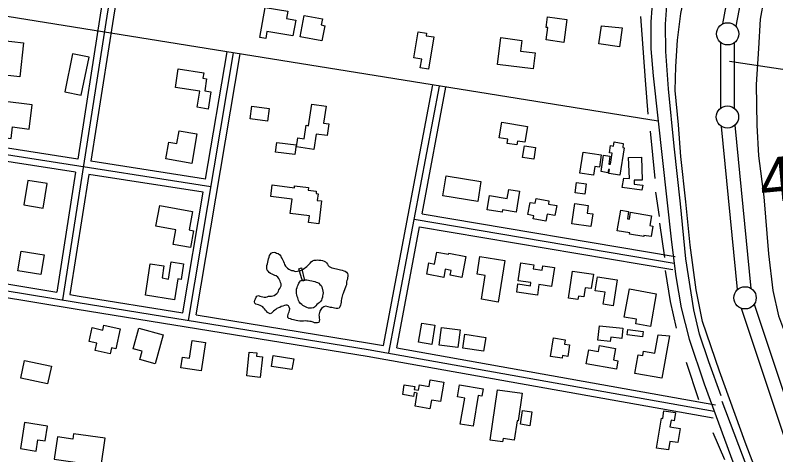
# Model space of a CAD drawing. Extents: x 3297772 to 3335630, y 634068 to 659439.
# Drawn here: x 3309508 to 3311217, y 654963 to 655951 of the extents above; entities that cross this region are included whole.
import ezdxf

# ---------------------------------------------------------------- set-up
doc = ezdxf.new("R2010")
doc.units = 0
for name, color, linetype in [('V-BLDG-OTLN', 7, 'Continuous'), ('V-BRDG-OTLN', 7, 'Continuous'), ('V-LEVE-TOET', 7, 'Continuous'), ('V-RIVR-RANG', 7, 'Continuous'), ('V-ROAD-CNTR', 7, 'Continuous'), ('V-SURV-IDEN', 7, 'Continuous'), ('V-SURV-LINE', 7, 'Continuous'), ('V-TOPO-SHOR', 7, 'Continuous')]:
    doc.layers.add(name, color=color, linetype=linetype)

msp = doc.modelspace()

# ---------------------------------------------------------------- linework, layer by layer
at = {"layer": 'V-BLDG-OTLN'}
for points in [[(3310131.6, 655904.7), (3310073.2, 655914.5), (3310070.7, 655899.2), (3310057.7, 655901.4), (3310069.2, 655969.1), (3310120.1, 655960.5), (3310117.3, 655944), (3310138.3, 655940.5)], [(3310197.1, 655893.5), (3310148.1, 655903), (3310157.4, 655951), (3310198.1, 655943.1), (3310195.4, 655929.4), (3310203.7, 655927.8)], [(3310747.9, 655941.7), (3310740.6, 655890.2), (3310701.1, 655895.9), (3310705, 655923.5), (3310701.1, 655924), (3310704.5, 655947.5)], [(3310872.1, 655922.9), (3310865.9, 655880.3), (3310819.9, 655887.1), (3310825.9, 655927.6)], [(3310448.6, 655902.6), (3310436.4, 655829.8), (3310418.2, 655832.9), (3310421.5, 655852.5), (3310403.6, 655855.5), (3310413.3, 655914.2), (3310432.1, 655911.1), (3310431.1, 655905)], [(3310591.8, 655840.7), (3310599.6, 655901), (3310646.9, 655894.9), (3310643.7, 655870.8), (3310676.8, 655866.5), (3310672.2, 655830.5)], [(3309447, 655898.6), (3309526.5, 655889.5), (3309517.8, 655812.8), (3309477.3, 655817.4), (3309481.5, 655854.6), (3309442.5, 655859.1)], [(3309655.8, 655771.2), (3309673.5, 655857.1), (3309636.7, 655864.6), (3309619, 655778.8)], [(3309874.1, 655830.5), (3309931.3, 655821.5), (3309929.5, 655809.9), (3309937.9, 655808.5), (3309933.7, 655781.4), (3309947.2, 655779.3), (3309941.1, 655740.4), (3309916.7, 655744.3), (3309922.4, 655780.2), (3309867.6, 655788.8)], [(3309539, 655695.4), (3309545.6, 655749.8), (3309478.8, 655758), (3309468.9, 655677.8), (3309498.5, 655674.2), (3309501.7, 655700)], [(3310078.8, 655741.6), (3310074.8, 655713), (3310035.6, 655718.5), (3310039.6, 655747.1)], [(3310206.3, 655746.8), (3310200.5, 655708.7), (3310212.6, 655706.8), (3310208.6, 655680.5), (3310184.5, 655684.2), (3310179.2, 655649), (3310139.6, 655655), (3310142.7, 655675.4), (3310157.3, 655673.2), (3310162, 655703.8), (3310167.3, 655702.9), (3310174.7, 655751.6)], [(3310601.3, 655710.8), (3310659.4, 655701.3), (3310653.6, 655665.6), (3310636.6, 655668.3), (3310635.2, 655659.7), (3310613.6, 655663.2), (3310615.1, 655672.3), (3310595.5, 655675.5)], [(3309916.1, 655684.5), (3309904.9, 655618.2), (3309846.3, 655628.1), (3309852.7, 655666.2), (3309871.2, 655663), (3309876, 655691.2)], [(3310136.2, 655638.2), (3310093.1, 655643.6), (3310095.7, 655665.1), (3310138.9, 655659.7)], [(3310876.4, 655653.2), (3310867, 655591.4), (3310842.1, 655595.2), (3310843.4, 655604), (3310841.2, 655604.4), (3310840.1, 655597.2), (3310824.6, 655599.6), (3310830.3, 655636.5), (3310844.6, 655634.3), (3310841.9, 655616.7), (3310845.7, 655616.2), (3310849.5, 655641.2), (3310843.7, 655642.1), (3310846.2, 655658.2), (3310852.8, 655657.2), (3310854.2, 655666.3), (3310874.7, 655663.2), (3310873.3, 655653.7)], [(3310652.2, 655657.8), (3310677.6, 655653.7), (3310673.5, 655627.7), (3310648.1, 655631.7)], [(3310825.2, 655637.7), (3310821.1, 655609.5), (3310810.6, 655611), (3310807.8, 655591.7), (3310777.3, 655596), (3310784.1, 655643.5)], [(3310915.5, 655632.4), (3310916.9, 655580.6), (3310899.1, 655580.1), (3310899.3, 655571.1), (3310918.3, 655569.3), (3310916.1, 655557.9), (3310872, 655564.2), (3310875.6, 655584.7), (3310888.8, 655583.8), (3310886, 655631.6)], [(3309535.9, 655579.5), (3309527, 655524.5), (3309570.3, 655517.5), (3309579.2, 655572.5)], [(3310476.2, 655590.1), (3310554.7, 655577.3), (3310547.3, 655532), (3310468.7, 655544.8)], [(3310169, 655500.4), (3310126, 655505.7), (3310130, 655537.5), (3310082, 655543.5), (3310085.3, 655569.5), (3310135.2, 655563.3), (3310135.7, 655567.8), (3310166.7, 655563.9), (3310165.9, 655557.7), (3310184.5, 655555.4), (3310183.9, 655550.2), (3310188.3, 655549.6), (3310186.5, 655534.8), (3310196.4, 655533.5), (3310190, 655482.2), (3310167.1, 655485.1)], [(3310573.9, 655545.5), (3310613.8, 655539.2), (3310617, 655559.6), (3310641.6, 655555.7), (3310634.1, 655508.4), (3310602.9, 655513.3), (3310602.1, 655508.3), (3310568.9, 655513.5)], [(3310766.3, 655551.8), (3310769.4, 655574.9), (3310791.3, 655572), (3310788.2, 655548.8)], [(3310700.6, 655488.1), (3310672, 655493.5), (3310673.3, 655500.5), (3310660.4, 655503), (3310665.6, 655530.4), (3310676.4, 655528.3), (3310678.4, 655539.2), (3310707.6, 655533.7), (3310706.2, 655526.5), (3310724.9, 655523), (3310720.8, 655500.9), (3310703.6, 655504.1)], [(3310801.9, 655476), (3310759.2, 655482.3), (3310765.9, 655527.9), (3310795.7, 655523.5), (3310793.2, 655506.2), (3310806, 655504.3)], [(3309832.4, 655523.6), (3309906, 655510.2), (3309898.3, 655468.4), (3309908.2, 655466.5), (3309901.3, 655428.8), (3309863, 655435.9), (3309869, 655468.8), (3309823.9, 655477.1)], [(3310890.5, 655508.3), (3310938.3, 655500.2), (3310934.6, 655478.1), (3310941, 655477), (3310937, 655453.4), (3310921.1, 655456.2), (3310920.6, 655453.4), (3310888.7, 655458.9), (3310889.3, 655461.9), (3310861.1, 655466.7), (3310868.9, 655512.5), (3310886.6, 655509.5), (3310883.9, 655493.4), (3310888.6, 655492.9)], [(3309565, 655368.2), (3309513.4, 655376.7), (3309520.6, 655420.6), (3309572.3, 655412.1)], [(3310482.1, 655415.9), (3310520.4, 655408.6), (3310511.5, 655361.6), (3310485.4, 655366.5), (3310487.4, 655377.3), (3310474.4, 655379.8), (3310471, 655361.5), (3310432.7, 655368.7), (3310437.5, 655394.1), (3310450.5, 655391.6), (3310455.6, 655418.5), (3310481.7, 655413.6)], [(3310608.3, 655400), (3310593.4, 655306.3), (3310555.5, 655312.4), (3310564, 655365.7), (3310545.9, 655368.6), (3310552.2, 655408.5)], [(3309866, 655311.3), (3309800.1, 655321.6), (3309811.2, 655392.3), (3309841.9, 655387.5), (3309837.6, 655360.3), (3309852, 655358), (3309858, 655396.4), (3309885.9, 655392), (3309880.4, 655357.2), (3309873.3, 655358.3)], [(3310638.4, 655353.6), (3310644.5, 655394.6), (3310673.8, 655390.2), (3310672.4, 655381), (3310692.5, 655378), (3310693.9, 655387.4), (3310719.8, 655383.6), (3310713.5, 655341.4), (3310685, 655345.7), (3310681.4, 655321.3), (3310635, 655328.2), (3310637.9, 655347.2), (3310666, 655343), (3310667, 655349.8)], [(3310760.6, 655375.8), (3310807.5, 655368.6), (3310802.5, 655336.3), (3310789.3, 655338.4), (3310786.1, 655317.7), (3310774, 655319.5), (3310772.8, 655311.8), (3310751.2, 655315.2)], [(3310816.5, 655363.2), (3310860.7, 655356.4), (3310851.7, 655297.8), (3310829.5, 655301.2), (3310833.6, 655328.4), (3310811.7, 655331.7)], [(3310888.5, 655335.6), (3310948.7, 655324.8), (3310935.5, 655251.5), (3310902.9, 655257.4), (3310904.7, 655267.5), (3310876.9, 655272.5)], [(3309743.4, 655246.1), (3309733.5, 655201), (3309724.1, 655203), (3309721.2, 655189.8), (3309687.4, 655197.2), (3309690.9, 655213.5), (3309673.5, 655217.3), (3309680.3, 655248.7), (3309704.8, 655243.3), (3309707.1, 655254)], [(3310414.2, 655215.8), (3310421.4, 655259), (3310451.2, 655254.1), (3310444, 655210.8)], [(3310821.2, 655252.9), (3310873.6, 655247.1), (3310871.1, 655224.5), (3310846.6, 655227.2), (3310845.5, 655217.3), (3310817.6, 655220.4)], [(3309785.2, 655247.4), (3309840, 655232.4), (3309822.3, 655167.4), (3309787.5, 655176.9), (3309792.6, 655195.7), (3309772.6, 655201.2)], [(3310503, 655203.6), (3310460.7, 655209), (3310465.8, 655249.3), (3310508.2, 655243.9)], [(3310518.5, 655233.7), (3310565.4, 655226.5), (3310560.7, 655195.5), (3310513.7, 655202.7)], [(3310885, 655244.8), (3310919.7, 655239.9), (3310917.9, 655227.8), (3310883.3, 655232.7)], [(3309935.2, 655215.3), (3309925.7, 655151.5), (3309879.9, 655158.3), (3309883.4, 655181.9), (3309899.3, 655179.6), (3309905.3, 655219.7)], [(3310711.1, 655183.9), (3310717.4, 655225.4), (3310743.8, 655221.4), (3310742.3, 655211.3), (3310753.5, 655209.6), (3310749.6, 655184), (3310737.9, 655185.7), (3310737, 655180)], [(3310978.2, 655229.9), (3310961.3, 655134.9), (3310900.7, 655145.6), (3310908.2, 655187.7), (3310918.3, 655186), (3310920, 655195.7), (3310945.4, 655191.2), (3310952.8, 655232.6)], [(3310820.9, 655208.3), (3310856.9, 655202), (3310852.3, 655175.9), (3310862.5, 655174.1), (3310859.2, 655155.2), (3310791.3, 655167.1), (3310796.9, 655199), (3310818.6, 655195.2)], [(3310063.3, 655183.2), (3310058.3, 655136.7), (3310028, 655139.9), (3310033.7, 655193.6), (3310050.4, 655191.8), (3310049.7, 655184.6)], [(3310087.3, 655185.9), (3310133.6, 655178.8), (3310129.8, 655154.3), (3310083.5, 655161.5)], [(3309528.2, 655174.8), (3309588.9, 655162), (3309580.5, 655122.3), (3309519.9, 655135)], [(3310440.6, 655131), (3310471.1, 655126.1), (3310464, 655082.2), (3310443.2, 655085.6), (3310440, 655066.2), (3310406.5, 655071.7), (3310411.3, 655101.3), (3310404.5, 655102.4), (3310403.2, 655094.1), (3310378.7, 655098.1), (3310382.2, 655119.7), (3310405.7, 655115.9), (3310404.6, 655109.5), (3310414.3, 655107.9), (3310416.3, 655120), (3310438.2, 655116.5)], [(3310548.6, 655095.7), (3310536.9, 655026.9), (3310508.2, 655031.8), (3310518.1, 655090.2), (3310501.9, 655093), (3310506.5, 655120.3), (3310559.3, 655111.3), (3310556.5, 655094.3)], [(3310575.6, 654995.5), (3310591.8, 655108.9), (3310647.1, 655101), (3310638.3, 655038.8), (3310635.7, 655039.2), (3310629.5, 654995.4), (3310604.4, 654998.9), (3310603.4, 654991.9)], [(3310669.4, 655059), (3310664.5, 655028), (3310643.2, 655031.4), (3310648.2, 655062.4)], [(3310949.5, 654977.7), (3310960.3, 655044.7), (3310963.2, 655044.2), (3310966, 655061.5), (3310991.8, 655057.4), (3310988.9, 655039.2), (3310982, 655040.3), (3310979.6, 655025.2), (3311002.3, 655021.5), (3310997.2, 654989.9), (3310979.5, 654992.8), (3310976.4, 654973.4)], [(3309580.3, 655027.2), (3309528.3, 655035.2), (3309519.3, 654976.6), (3309554.8, 654971.1), (3309558.7, 654996.6), (3309575.2, 654994)], [(3309700.7, 654937.7), (3309709.6, 654999.7), (3309638.5, 655009.8), (3309636.8, 654997.9), (3309602.5, 655002.8), (3309595.4, 654952.8)]]:
    msp.add_lwpolyline(points, close=True, dxfattribs=at)
at = {"layer": 'V-BRDG-OTLN'}
msp.add_lwpolyline([(3310144.9, 655380.6), (3310151, 655382.9), (3310158, 655355), (3310153.1, 655353.2)], close=True, dxfattribs=at)
at = {"layer": 'V-LEVE-TOET'}
for points in [[(3311015.5, 655531.8), (3311003.8, 655633.5), (3310998.5, 655705), (3310991.1, 655781.8), (3310993, 655835.8), (3310996.7, 655895.4), (3311004.3, 655955.1), (3311016.3, 656012.9), (3311032.5, 656085.4), (3311045.9, 656131.5), (3311062.8, 656180.5), (3311077, 656215.8), (3311100.7, 656275.9), (3311122.3, 656335.2), (3311142.5, 656380), (3311172.8, 656438.8), (3311195.9, 656489.2), (3311225.5, 656559.7)], [(3311222.9, 656113), (3311203.5, 656053.7), (3311190.6, 655988.4), (3311182.3, 655942.4), (3311178.8, 655876.6), (3311173.4, 655795.5), (3311175, 655704), (3311178.6, 655634.9), (3311190.4, 655542.9)], [(3311190.4, 655542.9), (3311201.4, 655414.5), (3311210.8, 655332.1), (3311223.9, 655275.2), (3311259.5, 655179.1), (3311284.3, 655114.5), (3311315.2, 655028.4), (3311347.7, 654940), (3311389.5, 654800), (3311429.8, 654673.1), (3311476.2, 654504.7), (3311513.4, 654371.6), (3311557.5, 654232.4), (3311600.1, 654098.6), (3311646.5, 653967.1), (3311669, 653891.8)], [(3311552.7, 653855), (3311527.1, 653953.5), (3311504.7, 654021.9), (3311473, 654115), (3311415, 654258), (3311382.5, 654339.5), (3311342.3, 654448.7), (3311323.7, 654491.7), (3311305.2, 654524), (3311285.9, 654567.1), (3311275.8, 654604), (3311260.3, 654674.8), (3311241.7, 654735.5), (3311210, 654830.1), (3311148.9, 654990.8), (3311090.9, 655150.8), (3311053, 655262.3), (3311038.2, 655333.8), (3311025, 655433.8), (3311015.5, 655531.8)]]:
    msp.add_lwpolyline(points, dxfattribs=at)
at = {"layer": 'V-RIVR-RANG'}
msp.add_line((3311113.3, 655847.9), (3312775.4, 655603.4), dxfattribs=at)
at = {"layer": 'V-ROAD-CNTR'}
for points in [[(3311642.7, 657643.5), (3311616.3, 657582), (3311001.2, 656180.8), (3310974.4, 656112.2), (3310962, 656078.1), (3310948.6, 656038.3), (3310941.4, 655997.6), (3310936.3, 655936.7), (3310936.4, 655875.8), (3310941.9, 655815.4), (3310982.8, 655440.8), (3310992.6, 655364), (3311004.6, 655293.4), (3311022.6, 655222.4), (3311056.4, 655122.5), (3311161.3, 654836.7)], [(3308735.7, 656818.8), (3308782.1, 656822.6), (3308798.8, 656821.3), (3308828.9, 656815.5), (3309768.9, 656520.9), (3309789.3, 656514.9), (3309795.6, 656503.8), (3309800.3, 656489.5), (3309797.7, 656471.6), (3309713.5, 655949.1), (3309613.5, 655310.8)], [(3309742.6, 656223.8), (3309698.7, 655951.5), (3309648, 655627.6)], [(3309760, 656143.6), (3309728.3, 655946.8), (3309677.6, 655623)], [(3310953.1, 655712.7), (3309045.6, 656020.6)], [(3309897, 655264.7), (3309998.5, 655866.8)], [(3309935.4, 655582.7), (3309983.7, 655869.3)], [(3309914.3, 655277.1), (3310013.3, 655864.3)], [(3310335.8, 655208.3), (3310446.5, 655794.9)], [(3310347.9, 655191.7), (3310461.3, 655792.1)], [(3310422.2, 655504.6), (3310476, 655789.3)], [(3309648, 655627.6), (3309182.9, 655700.3)], [(3309947.7, 655565.6), (3309180.5, 655685.5)], [(3309643.3, 655598), (3309178.2, 655670.7)], [(3309935.4, 655582.7), (3309677.6, 655623)], [(3309643.3, 655598), (3309601.1, 655328.1)], [(3309673, 655593.3), (3309630.7, 655323.2)], [(3309930.4, 655553.1), (3309673, 655593.3)], [(3309884.7, 655281.9), (3309930.4, 655553.1)], [(3310404.7, 655492.3), (3310988.8, 655393.9)], [(3310422.2, 655504.6), (3310991.3, 655408.7)], [(3310365.3, 655203.1), (3310416.7, 655475.1)], [(3310416.7, 655475.1), (3310986.3, 655379.1)], [(3309317.5, 655353.2), (3309333.1, 655361.3), (3309351, 655364.6), (3309370.6, 655366.3), (3309601.1, 655328.1)], [(3309324.4, 655339.9), (3309338, 655347), (3309353, 655349.8), (3309370, 655351.1), (3309649.2, 655304.9), (3310301.2, 655199.2), (3311079.2, 655060.5)], [(3309331.3, 655326.6), (3309343, 655332.6), (3309355, 655334.9), (3309369.4, 655336), (3309646.8, 655290.1), (3310298.7, 655184.5), (3311076.5, 655045.7)], [(3309630.7, 655323.2), (3309651.7, 655319.7), (3309884.7, 655281.9)], [(3309914.3, 655277.1), (3310303.8, 655214), (3310335.8, 655208.3)], [(3310365.3, 655203.1), (3311081.8, 655075.3)]]:
    msp.add_lwpolyline(points, dxfattribs=at)
at = {"layer": 'V-SURV-LINE'}
for points in [[(3311098.2, 655931.9), (3311119.6, 656046.2)], [(3311149.1, 656040.7), (3311127.7, 655926.4)], [(3311093.9, 655742.5), (3311094.2, 655889.6)], [(3311124.2, 655889.5), (3311123.9, 655742.5)], [(3311131.6, 655334.1), (3311095.8, 655701.2)], [(3311125.7, 655704.1), (3311161.5, 655337)], [(3311169.1, 655301.5), (3311639.8, 653888.1)], [(3311611.3, 653878.6), (3311140.6, 655292)]]:
    msp.add_lwpolyline(points, dxfattribs=at)
for centre in [(3311109.3, 655909.5), (3311108.8, 655722.5), (3311148.5, 655315.7)]:
    msp.add_circle(centre, 25, dxfattribs=at)
at = {"layer": 'V-TOPO-SHOR'}
for p, q in [((3310946.2, 655583.9), (3310935.9, 655690.3)), ((3310955.9, 655498.4), (3310948.1, 655553.7)), ((3310968.3, 655406.4), (3310956.7, 655483.9)), ((3311044.8, 655085.9), (3311017.1, 655170.2)), ((3311102.6, 654951), (3311076.4, 655012.3))]:
    msp.add_line(p, q, dxfattribs=at)
for points in [[(3311003.1, 655527.1), (3310989, 655656.8), (3310976, 655785.9), (3310970.1, 655869.9), (3310969.8, 655931.4), (3310974.3, 655995.3)], [(3310930.9, 655728.7), (3310924.9, 655805.5), (3310917.3, 655907.9), (3310913.8, 655948.2)], [(3311094.4, 655094.9), (3311066.6, 655171.5), (3311045.8, 655233.6), (3311033.4, 655288.9), (3311015.6, 655403.1), (3311003.1, 655527.1)], [(3310074.2, 655318.1), (3310077.3, 655319.2), (3310080.3, 655319.4), (3310083.7, 655319.7), (3310087, 655319.9), (3310090.1, 655321), (3310092.9, 655322.8), (3310095.7, 655325.1), (3310097.8, 655327.4), (3310099.3, 655330.7), (3310100.6, 655333.8), (3310102.4, 655336.6), (3310104.1, 655339.7), (3310105.2, 655342.5), (3310105.2, 655346.9), (3310104.1, 655350), (3310103.1, 655353.3), (3310102.1, 655356.4), (3310100, 655359.5), (3310097.7, 655362.3), (3310094.4, 655364.8), (3310091.3, 655365.9), (3310087.9, 655367.4), (3310084.9, 655368.7), (3310081.5, 655370.7), (3310078.4, 655373), (3310075.9, 655375.3), (3310074.3, 655378.1), (3310073.3, 655381.5), (3310073.3, 655385.6), (3310073.5, 655388.7), (3310074.5, 655392), (3310075.6, 655395.6), (3310076.3, 655399.7), (3310077.1, 655403.3), (3310078.4, 655407.4), (3310079.4, 655411), (3310081.2, 655413.8), (3310083, 655416.4), (3310086, 655417.4), (3310089.4, 655418.2), (3310092.5, 655417.7), (3310095.3, 655416.4), (3310098.6, 655415.4), (3310102.2, 655412.3), (3310104.5, 655409.2), (3310105.8, 655406.4), (3310107.9, 655403.3), (3310109.4, 655400.3), (3310111, 655397.4), (3310112, 655393.9), (3310113.3, 655390.3), (3310115.1, 655387.2), (3310117.1, 655384.4), (3310119.5, 655382.3), (3310122.5, 655380), (3310125.6, 655378.5), (3310129, 655377.5), (3310132.5, 655377), (3310135.6, 655375.7), (3310138.7, 655375.2), (3310142, 655376), (3310145.1, 655376.5), (3310149.2, 655377), (3310152.5, 655378.3), (3310154.9, 655380.3), (3310157.7, 655382.4), (3310160.2, 655384.2), (3310163.1, 655386), (3310166.1, 655389.1), (3310168.7, 655391.4), (3310171, 655394), (3310172.8, 655396.5), (3310175.6, 655399.1), (3310179.4, 655400.4), (3310183.8, 655400.7), (3310187.1, 655400.9), (3310190.5, 655400.7), (3310194.8, 655400.2), (3310198.2, 655399.4), (3310202, 655398.1), (3310205.1, 655396.3), (3310207.4, 655394.3), (3310209.5, 655391.2), (3310211.3, 655388.7), (3310213.3, 655385.8), (3310216.1, 655384.3), (3310219.5, 655383.5), (3310223.3, 655382.5), (3310226.4, 655381.5), (3310229.8, 655380.7), (3310232.8, 655380), (3310235.9, 655379.5), (3310239.2, 655378.5), (3310242.3, 655377.7), (3310246.2, 655376.7), (3310249.3, 655375.4), (3310252.1, 655373.3), (3310254.4, 655370.5), (3310255.2, 655367.5), (3310255.4, 655364.4)], [(3310993.9, 655247.7), (3310980.8, 655307.5), (3310969.9, 655377.3)], [(3310199.1, 655330.4), (3310199.6, 655326.8), (3310198.8, 655323.2), (3310198.6, 655320.1), (3310198.1, 655316.8), (3310197, 655313.2), (3310195.8, 655310.4), (3310194, 655307.3), (3310191.2, 655304.7), (3310188.9, 655302.7), (3310185.8, 655300.4), (3310183.5, 655297.8), (3310180.7, 655295), (3310178.1, 655293.2), (3310173.5, 655292.4), (3310169.9, 655292.1), (3310166.6, 655292.4), (3310163, 655293.9), (3310160.1, 655295.2), (3310157.1, 655297), (3310154.5, 655298.8), (3310152.2, 655300.8), (3310149.1, 655303.1), (3310146, 655306.5), (3310144.7, 655309.3), (3310143.7, 655312.6), (3310142.9, 655315.7), (3310141.6, 655319), (3310140.9, 655322.1), (3310140.1, 655325.2), (3310139.6, 655329), (3310139.6, 655332.1), (3310140.3, 655335.4), (3310141.1, 655339), (3310142.4, 655342.1), (3310143.6, 655345.2), (3310144.9, 655348.3), (3310146.7, 655351.1), (3310149.3, 655353.9), (3310152.1, 655355.5), (3310156.2, 655356.2), (3310159.8, 655356.5), (3310163.4, 655356), (3310167.2, 655355.2), (3310170.3, 655354.7), (3310174.4, 655353.7), (3310177.7, 655352.9), (3310181.1, 655352.2), (3310184.1, 655351.2), (3310187, 655349.9), (3310190.1, 655348.3), (3310192.6, 655345.5), (3310195.2, 655343.2), (3310197.2, 655340.7), (3310199.1, 655330.4)], [(3310255.4, 655364.4), (3310254.9, 655361), (3310254.4, 655358), (3310253.1, 655354.9), (3310252.6, 655351.5), (3310252.4, 655348.2), (3310252.1, 655344.9), (3310251.1, 655342), (3310245.8, 655327.9)], [(3310245.8, 655327.9), (3310244.7, 655325.1), (3310243.7, 655322.3), (3310242.7, 655319.2), (3310241.9, 655316.1), (3310241.4, 655313), (3310240.7, 655309.7), (3310240.1, 655306.1), (3310239.4, 655302), (3310238.6, 655298.9), (3310237.6, 655295.3), (3310235.6, 655292.8), (3310232.7, 655291.5), (3310228.9, 655291.5), (3310225.6, 655292.2), (3310222.5, 655293), (3310219.1, 655293.8), (3310216.1, 655294.3), (3310211.4, 655295.3), (3310208.4, 655296.1), (3310205, 655296.6), (3310201.7, 655295.5), (3310198.9, 655294), (3310196.3, 655291.4), (3310194.3, 655289.1), (3310192.2, 655286), (3310191.7, 655282.9), (3310191, 655279.9), (3310190.4, 655276.8), (3310190.7, 655273.5), (3310191.2, 655269.9), (3310191.7, 655266.8), (3310191, 655263.2), (3310190, 655260.1), (3310187.1, 655259.1), (3310183.3, 655259.3), (3310180.2, 655259.8), (3310177.1, 655260.9), (3310173, 655262.1), (3310169.7, 655262.6), (3310166.4, 655262.9), (3310163.3, 655263.4), (3310159.2, 655263.6), (3310155.8, 655263.1), (3310151.5, 655263.1), (3310147.6, 655263.4), (3310143.3, 655263.9), (3310139.2, 655264.6), (3310136.1, 655265.4), (3310133, 655266.2), (3310129.7, 655266.9), (3310126.1, 655268.5), (3310122.7, 655269.2), (3310120.2, 655271.5), (3310120.2, 655274.9), (3310120.9, 655278.2), (3310122.2, 655281.3), (3310123.7, 655284.4), (3310124.5, 655287.4), (3310124.8, 655291), (3310123.5, 655294.9), (3310121.9, 655297.7), (3310119.1, 655299.2), (3310115.8, 655299), (3310112.7, 655298.2), (3310109.4, 655297.2), (3310105.8, 655295.9), (3310102.4, 655294.3), (3310099.4, 655293.3), (3310096, 655291.7), (3310093.5, 655289.7), (3310090.9, 655287.6), (3310088.6, 655285.6), (3310086.3, 655283.5), (3310083.7, 655281.5), (3310080.7, 655279.7), (3310077.6, 655280.9), (3310075, 655283), (3310072.7, 655285.5), (3310070.6, 655287.8), (3310068.1, 655291.2), (3310066, 655293.5), (3310064, 655295.8), (3310060.9, 655297.1), (3310058.1, 655298.6), (3310054.7, 655299.6), (3310051.4, 655300.4), (3310048.6, 655301.4), (3310046.2, 655303.5), (3310045.5, 655307), (3310046.5, 655310.1), (3310047.8, 655313.7), (3310049, 655316.8), (3310050.8, 655319.6), (3310054.2, 655320.6), (3310057.8, 655319.6), (3310060.8, 655318.9), (3310064.4, 655318.1), (3310067.5, 655317.1), (3310070.8, 655317.3), (3310074.2, 655318.1)], [(3311212.7, 654599.6), (3311217.2, 654664.8), (3311215.6, 654700.8), (3311211.7, 654736.9), (3311206.2, 654775.2), (3311193.9, 654821.2), (3311161.5, 654912.4), (3311096.7, 655082.6)]]:
    msp.add_lwpolyline(points, dxfattribs=at)

# ---------------------------------------------------------------- texts
at = {"layer": 'V-SURV-IDEN'}
msp.add_text('4452+35.2', height=100, rotation=5.5239, dxfattribs=at).set_placement((3311186.1, 655528.8))

doc.saveas('drawing.dxf')
